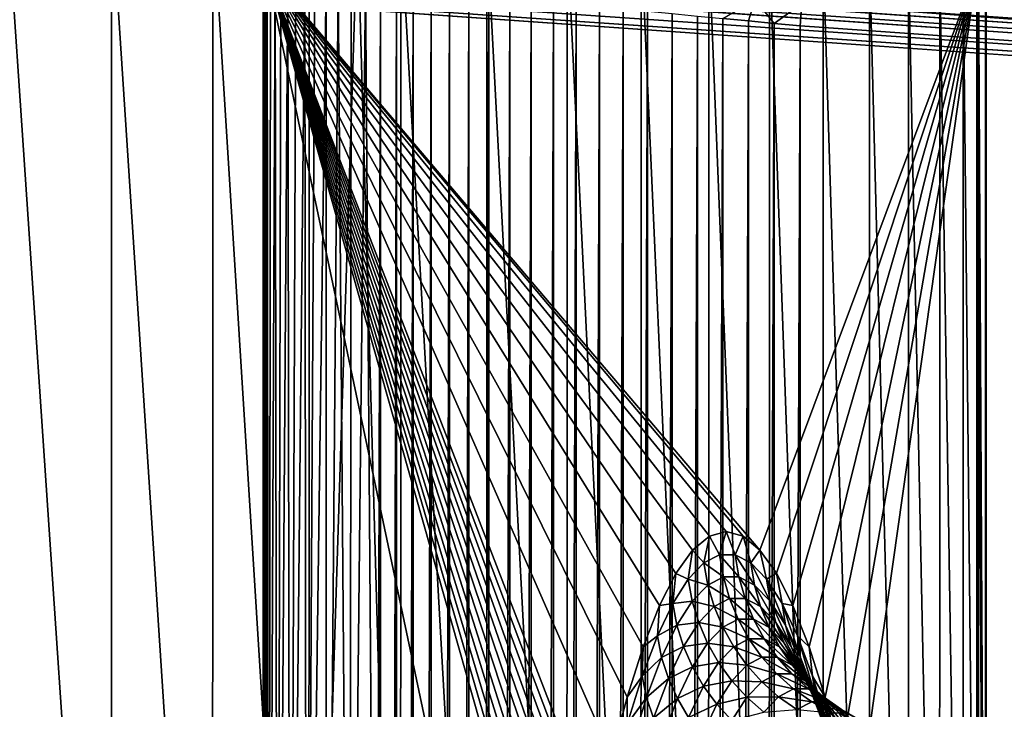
# Model space of a CAD drawing. Header units: metres. Extents: x -46 to 104, y -30 to 30.
# Tile 448 of 656: x 24.58 to 27.04, y 6.56 to 8.28. Entities that reach past the tile are written whole.
import ezdxf

# ---------------------------------------------------------------- set-up
doc = ezdxf.new("R2010")
doc.units = ezdxf.units.M
doc.layers.add('solid_26_000_502_XXX', color=7, linetype='CONTINUOUS')

msp = doc.modelspace()

# ---------------------------------------------------------------- linework, layer by layer
at = {"layer": 'solid_26_000_502_XXX'}
for points in [[(53.966255, 6.800271, 318.490204), (20.621962, 9.145024, 314.983459), (20.615704, 9.136184, 315.037079)], [(20.621962, 9.145024, 314.983459), (53.972324, 6.803407, 318.43457), (20.627794, 9.147927, 314.929901)], [(53.966255, 6.800271, 318.490204), (53.972324, 6.803407, 318.43457), (20.621962, 9.145024, 314.983459)], [(26.209709, 8.785028, 311.470215), (20.627794, 9.147927, 314.929901), (53.972324, 6.803407, 318.43457)], [(53.953117, 6.775416, 318.598602), (20.608585, 9.119937, 315.093933), (20.602451, 9.101183, 315.13974)], [(53.959827, 6.790901, 318.545135), (20.609173, 9.121511, 315.089386), (20.608585, 9.119937, 315.093933)], [(53.953117, 6.775416, 318.598602), (53.959827, 6.790901, 318.545135), (20.608585, 9.119937, 315.093933)], [(53.959827, 6.790901, 318.545135), (20.615704, 9.136184, 315.037079), (20.609173, 9.121511, 315.089386)], [(53.959827, 6.790901, 318.545135), (53.966255, 6.800271, 318.490204), (20.615704, 9.136184, 315.037079)], [(53.946213, 6.754011, 318.649963), (20.601683, 9.098532, 315.145294), (20.595619, 9.075441, 315.187531)], [(53.953117, 6.775416, 318.598602), (20.602451, 9.101183, 315.13974), (20.601683, 9.098532, 315.145294)], [(53.946213, 6.754011, 318.649963), (53.953117, 6.775416, 318.598602), (20.601683, 9.098532, 315.145294)], [(53.939201, 6.726954, 318.698578), (20.594671, 9.071476, 315.193909), (20.588755, 9.044594, 315.232208)], [(53.946213, 6.754011, 318.649963), (20.595619, 9.075441, 315.187531), (20.594671, 9.071476, 315.193909)], [(53.939201, 6.726954, 318.698578), (53.946213, 6.754011, 318.649963), (20.594671, 9.071476, 315.193909)], [(53.932171, 6.694587, 318.743805), (20.587639, 9.039108, 315.239166), (20.581944, 9.009012, 315.273224)], [(53.939201, 6.726954, 318.698578), (20.588755, 9.044594, 315.232208), (20.587639, 9.039108, 315.239166)], [(53.932171, 6.694587, 318.743805), (53.939201, 6.726954, 318.698578), (20.587639, 9.039108, 315.239166)], [(53.925209, 6.657315, 318.785126), (20.580677, 9.001837, 315.280457), (20.575266, 8.96912, 315.310059)], [(53.932171, 6.694587, 318.743805), (20.581944, 9.009012, 315.273224), (20.580677, 9.001837, 315.280457)], [(53.925209, 6.657315, 318.785126), (53.932171, 6.694587, 318.743805), (20.580677, 9.001837, 315.280457)], [(53.925209, 6.657315, 318.785126), (20.575266, 8.96912, 315.310059), (20.573872, 8.960131, 315.317322)], [(53.918404, 6.615608, 318.82196), (20.573872, 8.960131, 315.317322), (20.568802, 8.925397, 315.342316)], [(53.918404, 6.615608, 318.82196), (53.925209, 6.657315, 318.785126), (20.573872, 8.960131, 315.317322)], [(53.918404, 6.615608, 318.82196), (20.568802, 8.925397, 315.342316), (20.567308, 8.914513, 315.349243)], [(53.911839, 6.569991, 318.853912), (20.567308, 8.914513, 315.349243), (20.56263, 8.878366, 315.369598)], [(53.911839, 6.569991, 318.853912), (53.918404, 6.615608, 318.82196), (20.567308, 8.914513, 315.349243)], [(53.911839, 6.569991, 318.853912), (20.56263, 8.878366, 315.369598), (20.561068, 8.865559, 315.375854)], [(53.905602, 6.521037, 318.880524), (20.561068, 8.865559, 315.375854), (20.55682, 8.828589, 315.391541)], [(53.905602, 6.521037, 318.880524), (53.911839, 6.569991, 318.853912), (20.561068, 8.865559, 315.375854)], [(53.905602, 6.521037, 318.880524), (20.55682, 8.828589, 315.391541), (20.555231, 8.813882, 315.39682)], [(53.899765, 6.46936, 318.901489), (20.555231, 8.813882, 315.39682), (20.551447, 8.776664, 315.407928)], [(53.899765, 6.46936, 318.901489), (53.905602, 6.521037, 318.880524), (20.555231, 8.813882, 315.39682)], [(53.899765, 6.46936, 318.901489), (20.551447, 8.776664, 315.407928), (20.549871, 8.760135, 315.411865)], [(26.362223, 8.774171, 311.504517), (26.209709, 8.785028, 311.470215), (53.972324, 6.803407, 318.43457)], [(26.515778, 8.76333, 311.526733), (26.362223, 8.774171, 311.504517), (53.972324, 6.803407, 318.43457)], [(53.894402, 6.415613, 318.916534), (20.549871, 8.760135, 315.411865), (20.546572, 8.723212, 315.418549)], [(53.894402, 6.415613, 318.916534), (53.899765, 6.46936, 318.901489), (20.549871, 8.760135, 315.411865)], [(26.515778, 8.76333, 311.526733), (53.972324, 6.803407, 318.43457), (54.390438, 6.803407, 314.456482)], [(54.396072, 6.800271, 314.400787), (26.515778, 8.76333, 311.526733), (54.390438, 6.803407, 314.456482)], [(26.521347, 8.760268, 311.47171), (26.515778, 8.76333, 311.526733), (54.396072, 6.800271, 314.400787)], [(26.521347, 8.760268, 311.47171), (54.396072, 6.800271, 314.400787), (54.401199, 6.790901, 314.345734)], [(26.526485, 8.750959, 311.416595), (26.521347, 8.760268, 311.47171), (54.401199, 6.790901, 314.345734)], [(26.526485, 8.750959, 311.416595), (54.401199, 6.790901, 314.345734), (54.405754, 6.775417, 314.292053)], [(26.531052, 8.735521, 311.362823), (26.526485, 8.750959, 311.416595), (54.405754, 6.775417, 314.292053)], [(53.894402, 6.415613, 318.916534), (20.546572, 8.723212, 315.418549), (20.545053, 8.704991, 315.420807)], [(26.534986, 8.714149, 311.311066), (26.531052, 8.735521, 311.362823), (54.405754, 6.775417, 314.292053)], [(53.889587, 6.36047, 318.925476), (20.545053, 8.704991, 315.420807), (20.542255, 8.668873, 315.423279)], [(53.889587, 6.36047, 318.925476), (53.894402, 6.415613, 318.916534), (20.545053, 8.704991, 315.420807)], [(26.534986, 8.714149, 311.311066), (54.405754, 6.775417, 314.292053), (54.409679, 6.754012, 314.240356)], [(26.538244, 8.687111, 311.261993), (26.534986, 8.714149, 311.311066), (54.409679, 6.754012, 314.240356)], [(53.889587, 6.36047, 318.925476), (20.542255, 8.668873, 315.423279), (20.541, 8.649134, 315.423553)], [(26.538244, 8.687111, 311.261993), (54.409679, 6.754012, 314.240356), (54.41293, 6.726955, 314.191345)], [(26.540781, 8.654749, 311.216187), (26.538244, 8.687111, 311.261993), (54.41293, 6.726955, 314.191345)], [(37.213074, -7.476887, 317.175842), (20.541, 8.649134, 315.423553), (20.540823, 0, 315.423523)], [(37.213074, -7.476887, 317.175842), (37.213074, 7.476887, 317.175842), (20.541, 8.649134, 315.423553)], [(53.889587, 6.36047, 318.925476), (20.541, 8.649134, 315.423553), (37.213074, 7.476887, 317.175842)], [(26.540781, 8.654749, 311.216187), (54.41293, 6.726955, 314.191345), (54.415459, 6.694588, 314.14563)], [(26.542566, 8.61747, 311.174286), (26.540781, 8.654749, 311.216187), (54.415459, 6.694588, 314.14563)], [(26.542566, 8.61747, 311.174286), (54.415459, 6.694588, 314.14563), (54.417236, 6.657317, 314.10379)], [(26.543577, 8.575744, 311.136749), (26.542566, 8.61747, 311.174286), (54.417236, 6.657317, 314.10379)], [(24.547775, 8.583556, 287.99292), (24.810404, 4.7, 288.138397), (24.54747, 4.7, 287.992767)], [(24.810976, 8.566339, 288.138733), (24.810404, 4.7, 288.138397), (24.547775, 8.583556, 287.99292)], [(26.543577, 8.575744, 311.136749), (54.417236, 6.657317, 314.10379), (54.41824, 6.61561, 314.066345)], [(26.543798, 8.530097, 311.104095), (26.543577, 8.575744, 311.136749), (54.41824, 6.61561, 314.066345)], [(24.810976, 8.566339, 288.138733), (25.063271, 4.7, 288.301392), (24.810404, 4.7, 288.138397)], [(25.063833, 8.549649, 288.301788), (25.063271, 4.7, 288.301392), (24.810976, 8.566339, 288.138733)], [(25.063833, 8.549649, 288.301788), (25.30463, 4.7, 288.480896), (25.063271, 4.7, 288.301392)], [(25.305218, 8.533561, 288.481384), (25.30463, 4.7, 288.480896), (25.063833, 8.549649, 288.301788)], [(25.426294, 8.525426, 288.58139), (25.30463, 4.7, 288.480896), (25.305218, 8.533561, 288.481384)], [(25.426294, 8.525426, 288.58139), (25.53327, 4.7, 288.675964), (25.30463, 4.7, 288.480896)], [(25.534052, 8.518147, 288.676666), (25.53327, 4.7, 288.675964), (25.426294, 8.525426, 288.58139)], [(26.543232, 8.481105, 311.076721), (26.543798, 8.530097, 311.104095), (54.418461, 6.569993, 314.033722)], [(26.543798, 8.530097, 311.104095), (54.41824, 6.61561, 314.066345), (54.418461, 6.569993, 314.033722)], [(25.534052, 8.518147, 288.676666), (25.748621, 4.7, 288.886078), (25.53327, 4.7, 288.675964)], [(25.749313, 8.503475, 288.88681), (25.748621, 4.7, 288.886078), (25.534052, 8.518147, 288.676666)], [(25.749313, 8.503475, 288.88681), (25.949389, 4.7, 289.110077), (25.748621, 4.7, 288.886078)], [(25.950029, 8.489611, 289.11084), (25.949389, 4.7, 289.110077), (25.749313, 8.503475, 288.88681)], [(25.950029, 8.489611, 289.11084), (26.134583, 4.7, 289.346741), (25.949389, 4.7, 289.110077)], [(26.135305, 8.476619, 289.347717), (26.134583, 4.7, 289.346741), (25.950029, 8.489611, 289.11084)], [(26.135305, 8.476619, 289.347717), (26.30378, 4.7, 289.595581), (26.134583, 4.7, 289.346741)], [(26.304327, 8.464555, 289.596436), (26.30378, 4.7, 289.595581), (26.135305, 8.476619, 289.347717)], [(26.541882, 8.429384, 311.054962), (26.543232, 8.481105, 311.076721), (54.417892, 6.521038, 314.006409)], [(26.543232, 8.481105, 311.076721), (54.418461, 6.569993, 314.033722), (54.417892, 6.521038, 314.006409)], [(26.304327, 8.464555, 289.596436), (26.455904, 4.7, 289.855042), (26.30378, 4.7, 289.595581)], [(26.456358, 8.45347, 289.855896), (26.455904, 4.7, 289.855042), (26.304327, 8.464555, 289.596436)], [(26.456358, 8.45347, 289.855896), (26.590242, 4.7, 290.123871), (26.455904, 4.7, 289.855042)], [(26.590727, 8.443417, 290.124908), (26.590242, 4.7, 290.123871), (26.456358, 8.45347, 289.855896)], [(26.539764, 8.375587, 311.039124), (26.541882, 8.429384, 311.054962), (54.416542, 6.469362, 313.98468)], [(26.541882, 8.429384, 311.054962), (54.417892, 6.521038, 314.006409), (54.416542, 6.469362, 313.98468)], [(26.590727, 8.443417, 290.124908), (26.706493, 4.7, 290.401428), (26.590242, 4.7, 290.123871)], [(26.706827, 8.434439, 290.402313), (26.706493, 4.7, 290.401428), (26.590727, 8.443417, 290.124908)], [(26.706827, 8.434439, 290.402313), (26.803877, 4.7, 290.685974), (26.706493, 4.7, 290.401428)], [(26.804129, 8.426574, 290.686798), (26.803877, 4.7, 290.685974), (26.706827, 8.434439, 290.402313)], [(26.804129, 8.426574, 290.686798), (26.881985, 4.7, 290.976196), (26.803877, 4.7, 290.685974)], [(26.882198, 8.419862, 290.977081), (26.881985, 4.7, 290.976196), (26.804129, 8.426574, 290.686798)], [(25.190569, 4.7, 309.498535), (25.192955, 8.404266, 309.442322), (25.19038, 8.403869, 309.507599)], [(25.190569, 4.7, 309.498535), (25.19038, 8.403869, 309.507599), (25.190651, 8.403208, 309.572937)], [(25.190569, 4.7, 309.498535), (25.198364, 4.7, 309.377258), (25.192955, 8.404266, 309.442322)], [(25.192625, 4.7, 309.620239), (25.190569, 4.7, 309.498535), (25.190651, 8.403208, 309.572937)], [(25.192625, 4.7, 309.620239), (25.190651, 8.403208, 309.572937), (25.193769, 8.402284, 309.638214)], [(25.192625, 4.7, 309.620239), (25.193769, 8.402284, 309.638214), (25.199728, 8.401097, 309.703308)], [(25.204515, 4.7, 309.74115), (25.192625, 4.7, 309.620239), (25.199728, 8.401097, 309.703308)], [(25.198364, 4.7, 309.377258), (25.198364, 8.404401, 309.377258), (25.192955, 8.404266, 309.442322)], [(25.982328, 4.7, 301.918335), (25.198364, 8.404401, 309.377258), (25.198364, 4.7, 309.377258)], [(25.982328, 5.64358, 301.918335), (25.198364, 8.404401, 309.377258), (25.982328, 4.7, 301.918335)], [(26.432178, 6.953718, 297.638275), (26.975349, 8.404401, 292.470367), (25.198364, 8.404401, 309.377258)], [(26.061144, 6.438909, 301.168457), (25.198364, 8.404401, 309.377258), (26.022978, 6.270645, 301.531586)], [(26.016541, 6.236109, 301.592834), (26.022978, 6.270645, 301.531586), (25.198364, 8.404401, 309.377258)], [(26.100328, 6.586184, 300.795624), (25.198364, 8.404401, 309.377258), (26.061144, 6.438909, 301.168457)], [(26.140366, 6.711742, 300.414703), (25.198364, 8.404401, 309.377258), (26.100328, 6.586184, 300.795624)], [(26.181084, 6.815028, 300.027313), (25.198364, 8.404401, 309.377258), (26.140366, 6.711742, 300.414703)], [(26.222347, 6.895713, 299.634705), (25.198364, 8.404401, 309.377258), (26.181084, 6.815028, 300.027313)], [(26.264034, 6.95356, 299.238098), (25.198364, 8.404401, 309.377258), (26.222347, 6.895713, 299.634705)], [(26.306002, 6.988361, 298.838776), (25.198364, 8.404401, 309.377258), (26.264034, 6.95356, 299.238098)], [(26.348106, 7, 298.438202), (25.198364, 8.404401, 309.377258), (26.306002, 6.988361, 298.838776)], [(26.390211, 6.988441, 298.037598), (25.198364, 8.404401, 309.377258), (26.348106, 7, 298.438202)], [(26.432178, 6.953718, 297.638275), (25.198364, 8.404401, 309.377258), (26.390211, 6.988441, 298.037598)], [(26.010492, 6.195497, 301.650391), (26.016541, 6.236109, 301.592834), (25.198364, 8.404401, 309.377258)], [(26.004902, 6.149254, 301.703552), (26.010492, 6.195497, 301.650391), (25.198364, 8.404401, 309.377258)], [(25.999828, 6.097854, 301.751831), (26.004902, 6.149254, 301.703552), (25.198364, 8.404401, 309.377258)], [(25.995323, 6.04182, 301.794708), (25.999828, 6.097854, 301.751831), (25.198364, 8.404401, 309.377258)], [(25.991432, 5.981725, 301.831726), (25.995323, 6.04182, 301.794708), (25.198364, 8.404401, 309.377258)], [(25.988194, 5.918181, 301.862518), (25.991432, 5.981725, 301.831726), (25.198364, 8.404401, 309.377258)], [(25.985617, 5.851083, 301.887054), (25.988194, 5.918181, 301.862518), (25.198364, 8.404401, 309.377258)], [(25.983786, 5.782603, 301.90448), (25.985617, 5.851083, 301.887054), (25.198364, 8.404401, 309.377258)], [(25.982695, 5.713478, 301.914856), (25.983786, 5.782603, 301.90448), (25.198364, 8.404401, 309.377258)], [(25.982328, 5.64358, 301.918335), (25.982695, 5.713478, 301.914856), (25.198364, 8.404401, 309.377258)], [(25.204515, 4.7, 309.74115), (25.199728, 8.401097, 309.703308), (25.208517, 8.399651, 309.768066)], [(25.204515, 4.7, 309.74115), (25.208517, 8.399651, 309.768066), (25.220119, 8.397947, 309.832397)], [(25.226158, 4.7, 309.860748), (25.204515, 4.7, 309.74115), (25.220119, 8.397947, 309.832397)], [(25.226158, 4.7, 309.860748), (25.220119, 8.397947, 309.832397), (25.234512, 8.395991, 309.896149)], [(26.473871, 6.895944, 297.241608), (26.975349, 8.404401, 292.470367), (26.432178, 6.953718, 297.638275)], [(26.51515, 6.815301, 296.848877), (26.975349, 8.404401, 292.470367), (26.473871, 6.895944, 297.241608)], [(26.555876, 6.712063, 296.461395), (26.975349, 8.404401, 292.470367), (26.51515, 6.815301, 296.848877)], [(26.595917, 6.586562, 296.080444), (26.975349, 8.404401, 292.470367), (26.555876, 6.712063, 296.461395)], [(26.635139, 6.439206, 295.707245), (26.975349, 8.404401, 292.470367), (26.595917, 6.586562, 296.080444)], [(26.635139, 6.439206, 295.707245), (26.673378, 6.270645, 295.343445), (26.975349, 8.404401, 292.470367)], [(26.673378, 6.270645, 295.343445), (26.975349, 4.7, 292.470367), (26.975349, 8.404401, 292.470367)], [(26.882198, 8.419862, 290.977081), (26.940619, 4.7, 291.271362), (26.881985, 4.7, 290.976196)], [(26.940704, 8.41433, 291.271881), (26.940619, 4.7, 291.271362), (26.882198, 8.419862, 290.977081)], [(26.940704, 8.41433, 291.271881), (26.979366, 4.7, 291.56955), (26.940619, 4.7, 291.271362)], [(26.979403, 8.410001, 291.569946), (26.979366, 4.7, 291.56955), (26.940704, 8.41433, 291.271881)], [(26.996767, 8.405028, 292.170563), (26.975349, 8.404401, 292.470367), (26.996769, 4.7, 292.170502)], [(26.975349, 8.404401, 292.470367), (26.975349, 4.7, 292.470367), (26.996769, 4.7, 292.170502)], [(26.979403, 8.410001, 291.569946), (26.998108, 4.7, 291.869537), (26.979366, 4.7, 291.56955)], [(26.998119, 8.406897, 291.869934), (26.998108, 4.7, 291.869537), (26.979403, 8.410001, 291.569946)], [(26.996767, 8.405028, 292.170563), (26.996769, 4.7, 292.170502), (26.998119, 8.406897, 291.869934)], [(26.998119, 8.406897, 291.869934), (26.996769, 4.7, 292.170502), (26.998108, 4.7, 291.869537)], [(25.226158, 4.7, 309.860748), (25.234512, 8.395991, 309.896149), (25.251673, 8.393786, 309.959229)], [(25.257467, 4.7, 309.978363), (25.226158, 4.7, 309.860748), (25.251673, 8.393786, 309.959229)], [(25.257467, 4.7, 309.978363), (25.251673, 8.393786, 309.959229), (25.271564, 8.391335, 310.021515)], [(25.257467, 4.7, 309.978363), (25.271564, 8.391335, 310.021515), (25.294149, 8.388642, 310.082855)], [(25.298136, 4.7, 310.092896), (25.257467, 4.7, 309.978363), (25.294149, 8.388642, 310.082855)], [(25.298136, 4.7, 310.092896), (25.294149, 8.388642, 310.082855), (25.319386, 8.385714, 310.143158)], [(25.298136, 4.7, 310.092896), (25.319386, 8.385714, 310.143158), (25.347223, 8.382556, 310.202301)], [(25.34794, 4.7, 310.203735), (25.298136, 4.7, 310.092896), (25.347223, 8.382556, 310.202301)], [(25.34794, 4.7, 310.203735), (25.347223, 8.382556, 310.202301), (25.377605, 8.379175, 310.260162)], [(25.406658, 4.7, 310.310364), (25.34794, 4.7, 310.203735), (25.377605, 8.379175, 310.260162)], [(25.406658, 4.7, 310.310364), (25.377605, 8.379175, 310.260162), (25.410473, 8.375578, 310.31662)], [(25.406658, 4.7, 310.310364), (25.410473, 8.375578, 310.31662), (25.445765, 8.371771, 310.371613)], [(26.536909, 8.32039, 311.029358), (26.539764, 8.375587, 311.039124), (54.411572, 6.36047, 313.959106)], [(26.539764, 8.375587, 311.039124), (54.414425, 6.415614, 313.968842), (54.411572, 6.36047, 313.959106)], [(26.539764, 8.375587, 311.039124), (54.416542, 6.469362, 313.98468), (54.414425, 6.415614, 313.968842)], [(25.473709, 4.7, 310.411713), (25.406658, 4.7, 310.310364), (25.445765, 8.371771, 310.371613)], [(25.473709, 4.7, 310.411713), (25.445765, 8.371771, 310.371613), (25.483408, 8.36776, 310.424988)], [(25.473709, -4.7, 310.411713), (25.473709, 4.7, 310.411713), (25.483408, 8.36776, 310.424988)], [(25.483408, -8.36776, 310.424988), (25.473709, -4.7, 310.411713), (25.483408, 8.36776, 310.424988)], [(25.483408, -8.36776, 310.424988), (25.483408, 8.36776, 310.424988), (25.523342, 8.363552, 310.476685)], [(25.523342, -8.363552, 310.476685), (25.483408, -8.36776, 310.424988), (25.523342, 8.363552, 310.476685)], [(25.523342, -8.363552, 310.476685), (25.523342, 8.363552, 310.476685), (25.565496, 8.359157, 310.526581)], [(25.565496, -8.359157, 310.526581), (25.523342, -8.363552, 310.476685), (25.565496, 8.359157, 310.526581)], [(25.565496, -8.359157, 310.526581), (25.565496, 8.359157, 310.526581), (25.609797, 8.354581, 310.574646)], [(25.609797, -8.354581, 310.574646), (25.565496, -8.359157, 310.526581), (25.609797, 8.354581, 310.574646)], [(25.609797, -8.354581, 310.574646), (25.609797, 8.354581, 310.574646), (25.65617, 8.349833, 310.620728)], [(25.65617, -8.349833, 310.620728), (25.609797, -8.354581, 310.574646), (25.65617, 8.349833, 310.620728)], [(25.65617, -8.349833, 310.620728), (25.65617, 8.349833, 310.620728), (25.704533, 8.34492, 310.664764)], [(25.704533, -8.34492, 310.664764), (25.65617, -8.349833, 310.620728), (25.704533, 8.34492, 310.664764)], [(25.704533, -8.34492, 310.664764), (25.704533, 8.34492, 310.664764), (25.754797, 8.339849, 310.706696)], [(25.754797, -8.339849, 310.706696), (25.704533, -8.34492, 310.664764), (25.754797, 8.339849, 310.706696)], [(25.754797, -8.339849, 310.706696), (25.754797, 8.339849, 310.706696), (25.806868, 8.334633, 310.746399)], [(25.806868, -8.334633, 310.746399), (25.754797, -8.339849, 310.706696), (25.806868, 8.334633, 310.746399)], [(25.806868, -8.334633, 310.746399), (25.806868, 8.334633, 310.746399), (25.860649, 8.329281, 310.783813)], [(25.860649, -8.329281, 310.783813), (25.806868, -8.334633, 310.746399), (25.860649, 8.329281, 310.783813)], [(25.860649, -8.329281, 310.783813), (25.860649, 8.329281, 310.783813), (25.916039, 8.323804, 310.818848)], [(26.420204, 8.331352, 311.012726), (26.403629, 8.276768, 311.006439), (26.339458, 8.282853, 310.992462)], [(26.420204, 8.331352, 311.012726), (26.468351, 8.270662, 311.017548), (26.403629, 8.276768, 311.006439)], [(26.420204, 8.331352, 311.012726), (26.536909, 8.32039, 311.029358), (26.468351, 8.270662, 311.017548)], [(25.916039, -8.323804, 310.818848), (25.860649, -8.329281, 310.783813), (25.916039, 8.323804, 310.818848)], [(25.916039, -8.323804, 310.818848), (25.916039, 8.323804, 310.818848), (25.972929, 8.318212, 310.851471)], [(25.972931, -8.318212, 310.851471), (25.916039, -8.323804, 310.818848), (25.972929, 8.318212, 310.851471)], [(25.972931, -8.318212, 310.851471), (25.972929, 8.318212, 310.851471), (26.031214, 8.312515, 310.881561)], [(26.031214, -8.312515, 310.881561), (25.972931, -8.318212, 310.851471), (26.031214, 8.312515, 310.881561)], [(26.031214, -8.312515, 310.881561), (26.031214, 8.312515, 310.881561), (26.090775, 8.306724, 310.909088)], [(26.090775, -8.306724, 310.909088), (26.031214, -8.312515, 310.881561), (26.090775, 8.306724, 310.909088)], [(26.090775, -8.306724, 310.909088), (26.090775, 8.306724, 310.909088), (26.151501, 8.300849, 310.93399)], [(26.151501, -8.300849, 310.93399), (26.090775, -8.306724, 310.909088), (26.151501, 8.300849, 310.93399)], [(26.151501, -8.300849, 310.93399), (26.151501, 8.300849, 310.93399), (26.213272, 8.294906, 310.956207)], [(26.536909, 8.32039, 311.029358), (26.533504, 8.264537, 311.025848), (26.468351, 8.270662, 311.017548)], [(26.536909, 8.32039, 311.029358), (40.470669, 7.284587, 312.490692), (26.533504, 8.264537, 311.025848)], [(26.536909, 8.32039, 311.029358), (54.407833, 6.304637, 313.955566), (40.470669, 7.284587, 312.490692)], [(26.536909, 8.32039, 311.029358), (54.411572, 6.36047, 313.959106), (54.407833, 6.304637, 313.955566)], [(26.213272, -8.294906, 310.956207), (26.151501, -8.300849, 310.93399), (26.213272, 8.294906, 310.956207)], [(26.213272, -8.294906, 310.956207), (26.213272, 8.294906, 310.956207), (26.275965, 8.288903, 310.975739)], [(26.275965, -8.288903, 310.975739), (26.213272, -8.294906, 310.956207), (26.275965, 8.288903, 310.975739)], [(26.275965, -8.288903, 310.975739), (26.275965, 8.288903, 310.975739), (26.339458, 8.282853, 310.992462)], [(26.339458, -8.282853, 310.992462), (26.275965, -8.288903, 310.975739), (26.339458, 8.282853, 310.992462)], [(26.339458, -8.282853, 310.992462), (26.339458, 8.282853, 310.992462), (26.403629, 8.276768, 311.006439)], [(26.403629, -8.276768, 311.006439), (26.339458, -8.282853, 310.992462), (26.403629, 8.276768, 311.006439)], [(26.403629, -8.276768, 311.006439), (26.403629, 8.276768, 311.006439), (26.468351, 8.270662, 311.017548)], [(26.468351, -8.270662, 311.017548), (26.403629, -8.276768, 311.006439), (26.468351, 8.270662, 311.017548)], [(26.468351, -8.270662, 311.017548), (26.468351, 8.270662, 311.017548), (26.533504, 8.264537, 311.025848)], [(26.468351, -8.270662, 311.017548), (26.533504, 8.264537, 311.025848), (26.533337, 0, 311.025818)], [(26.533337, 0, 311.025818), (26.533504, 8.264537, 311.025848), (40.470669, 7.284587, 312.490692)], [(40.470669, 7.284587, 312.490692), (26.533504, -8.264537, 311.025848), (26.533337, 0, 311.025818)], [(40.470669, -7.284587, 312.490692), (26.533504, -8.264537, 311.025848), (40.470669, 7.284587, 312.490692)], [(26.348106, 7, 298.438202), (26.306002, 6.988361, 298.838776), (26.331566, 6.942138, 298.624908)], [(26.348106, 7, 298.438202), (26.331566, 6.942138, 298.624908), (26.370893, 6.942138, 298.250732)], [(26.390211, 6.988441, 298.037598), (26.348106, 7, 298.438202), (26.370893, 6.942138, 298.250732)], [(26.306002, 6.988361, 298.838776), (26.264034, 6.95356, 299.238098), (26.292297, 6.921763, 298.998535)], [(26.306002, 6.988361, 298.838776), (26.292297, 6.921763, 298.998535), (26.331566, 6.942138, 298.624908)], [(26.390211, 6.988441, 298.037598), (26.370893, 6.942138, 298.250732), (26.410164, 6.921763, 297.877106)], [(26.432178, 6.953718, 297.638275), (26.390211, 6.988441, 298.037598), (26.410164, 6.921763, 297.877106)], [(26.264034, 6.95356, 299.238098), (26.222347, 6.895713, 299.634705), (26.253201, 6.881072, 299.370514)], [(26.264034, 6.95356, 299.238098), (26.253201, 6.881072, 299.370514), (26.292297, 6.921763, 298.998535)], [(26.432178, 6.953718, 297.638275), (26.410164, 6.921763, 297.877106), (26.449261, 6.881072, 297.505127)], [(26.473871, 6.895944, 297.241608), (26.432178, 6.953718, 297.638275), (26.449261, 6.881072, 297.505127)], [(26.302046, 6.8666, 298.995056), (26.292297, 6.921763, 298.998535), (26.253201, 6.881072, 299.370514)], [(26.341002, 6.886813, 298.62439), (26.331566, 6.942138, 298.624908), (26.292297, 6.921763, 298.998535)], [(26.302046, 6.8666, 298.995056), (26.341002, 6.886813, 298.62439), (26.292297, 6.921763, 298.998535)], [(26.380016, 6.886813, 298.253204), (26.370893, 6.942138, 298.250732), (26.331566, 6.942138, 298.624908)], [(26.341002, 6.886813, 298.62439), (26.380016, 6.886813, 298.253204), (26.331566, 6.942138, 298.624908)], [(26.418972, 6.8666, 297.882568), (26.410164, 6.921763, 297.877106), (26.370893, 6.942138, 298.250732)], [(26.380016, 6.886813, 298.253204), (26.418972, 6.8666, 297.882568), (26.370893, 6.942138, 298.250732)], [(26.457758, 6.826233, 297.51355), (26.449261, 6.881072, 297.505127), (26.410164, 6.921763, 297.877106)], [(26.418972, 6.8666, 297.882568), (26.457758, 6.826233, 297.51355), (26.410164, 6.921763, 297.877106)], [(26.222347, 6.895713, 299.634705), (26.181084, 6.815028, 300.027313), (26.21439, 6.820184, 299.739777)], [(26.222347, 6.895713, 299.634705), (26.21439, 6.820184, 299.739777), (26.253201, 6.881072, 299.370514)], [(26.473871, 6.895944, 297.241608), (26.449261, 6.881072, 297.505127), (26.48807, 6.820184, 297.135895)], [(26.51515, 6.815301, 296.848877), (26.473871, 6.895944, 297.241608), (26.48807, 6.820184, 297.135895)], [(26.26326, 6.826233, 299.364075), (26.253201, 6.881072, 299.370514), (26.21439, 6.820184, 299.739777)], [(26.26326, 6.826233, 299.364075), (26.302046, 6.8666, 298.995056), (26.253201, 6.881072, 299.370514)], [(26.356544, 6.832882, 298.624573), (26.341002, 6.886813, 298.62439), (26.302046, 6.8666, 298.995056)], [(26.395252, 6.832882, 298.256287), (26.380016, 6.886813, 298.253204), (26.341002, 6.886813, 298.62439)], [(26.356544, 6.832882, 298.624573), (26.395252, 6.832882, 298.256287), (26.341002, 6.886813, 298.62439)], [(26.433905, 6.812827, 297.888519), (26.418972, 6.8666, 297.882568), (26.380016, 6.886813, 298.253204)], [(26.395252, 6.832882, 298.256287), (26.433905, 6.812827, 297.888519), (26.380016, 6.886813, 298.253204)], [(26.496258, 6.765831, 297.147247), (26.48807, 6.820184, 297.135895), (26.449261, 6.881072, 297.505127)], [(26.457758, 6.826233, 297.51355), (26.496258, 6.765831, 297.147247), (26.449261, 6.881072, 297.505127)], [(26.317892, 6.812827, 298.99231), (26.302046, 6.8666, 298.995056), (26.26326, 6.826233, 299.364075)], [(26.317892, 6.812827, 298.99231), (26.356544, 6.832882, 298.624573), (26.302046, 6.8666, 298.995056)], [(26.472385, 6.772776, 297.5224), (26.457758, 6.826233, 297.51355), (26.418972, 6.8666, 297.882568)], [(26.433905, 6.812827, 297.888519), (26.472385, 6.772776, 297.5224), (26.418972, 6.8666, 297.882568)], [(26.22476, 6.765831, 299.730377), (26.26326, 6.826233, 299.364075), (26.21439, 6.820184, 299.739777)], [(26.279411, 6.772776, 299.358429), (26.26326, 6.826233, 299.364075), (26.22476, 6.765831, 299.730377)], [(26.279411, 6.772776, 299.358429), (26.317892, 6.812827, 298.99231), (26.26326, 6.826233, 299.364075)], [(26.377996, 6.781024, 298.625397), (26.356544, 6.832882, 298.624573), (26.317892, 6.812827, 298.99231)], [(26.416412, 6.781024, 298.259918), (26.395252, 6.832882, 298.256287), (26.356544, 6.832882, 298.624573)], [(26.377996, 6.781024, 298.625397), (26.416412, 6.781024, 298.259918), (26.356544, 6.832882, 298.624573)], [(26.454771, 6.761121, 297.894958), (26.433905, 6.812827, 297.888519), (26.395252, 6.832882, 298.256287)], [(26.416412, 6.781024, 298.259918), (26.454771, 6.761121, 297.894958), (26.395252, 6.832882, 298.256287)], [(26.510584, 6.712846, 297.158966), (26.496258, 6.765831, 297.147247), (26.457758, 6.826233, 297.51355)], [(26.472385, 6.772776, 297.5224), (26.510584, 6.712846, 297.158966), (26.457758, 6.826233, 297.51355)], [(26.181084, 6.815028, 300.027313), (26.140366, 6.711742, 300.414703), (26.175983, 6.739278, 300.105194)], [(26.181084, 6.815028, 300.027313), (26.175983, 6.739278, 300.105194), (26.21439, 6.820184, 299.739777)], [(26.22476, 6.765831, 299.730377), (26.21439, 6.820184, 299.739777), (26.175983, 6.739278, 300.105194)], [(26.33964, 6.761121, 298.990356), (26.317892, 6.812827, 298.99231), (26.279411, 6.772776, 299.358429)], [(26.33964, 6.761121, 298.990356), (26.377996, 6.781024, 298.625397), (26.317892, 6.812827, 298.99231)], [(26.49296, 6.721374, 297.531616), (26.472385, 6.772776, 297.5224), (26.433905, 6.812827, 297.888519)], [(26.454771, 6.761121, 297.894958), (26.49296, 6.721374, 297.531616), (26.433905, 6.812827, 297.888519)], [(26.51515, 6.815301, 296.848877), (26.48807, 6.820184, 297.135895), (26.526476, 6.739278, 296.770477)], [(26.534359, 6.68557, 296.784729), (26.526476, 6.739278, 296.770477), (26.48807, 6.820184, 297.135895)], [(26.496258, 6.765831, 297.147247), (26.534359, 6.68557, 296.784729), (26.48807, 6.820184, 297.135895)], [(26.555876, 6.712063, 296.461395), (26.51515, 6.815301, 296.848877), (26.526476, 6.739278, 296.770477)], [(26.241213, 6.712846, 299.721863), (26.279411, 6.772776, 299.358429), (26.22476, 6.765831, 299.730377)], [(26.301449, 6.721374, 299.353699), (26.279411, 6.772776, 299.358429), (26.241213, 6.712846, 299.721863)], [(26.301449, 6.721374, 299.353699), (26.33964, 6.761121, 298.990356), (26.279411, 6.772776, 299.358429)], [(26.40509, 6.731893, 298.626923), (26.377996, 6.781024, 298.625397), (26.33964, 6.761121, 298.990356)], [(26.443226, 6.731893, 298.264069), (26.416412, 6.781024, 298.259918), (26.377996, 6.781024, 298.625397)], [(26.40509, 6.731893, 298.626923), (26.443226, 6.731893, 298.264069), (26.377996, 6.781024, 298.625397)], [(26.481308, 6.712134, 297.901764), (26.454771, 6.761121, 297.894958), (26.416412, 6.781024, 298.259918)], [(26.443226, 6.731893, 298.264069), (26.481308, 6.712134, 297.901764), (26.416412, 6.781024, 298.259918)], [(26.530869, 6.6619, 297.170929), (26.510584, 6.712846, 297.158966), (26.472385, 6.772776, 297.5224)], [(26.49296, 6.721374, 297.531616), (26.530869, 6.6619, 297.170929), (26.472385, 6.772776, 297.5224)], [(26.186659, 6.68557, 300.092865), (26.22476, 6.765831, 299.730377), (26.175983, 6.739278, 300.105194)], [(26.241213, 6.712846, 299.721863), (26.22476, 6.765831, 299.730377), (26.186659, 6.68557, 300.092865)], [(26.36701, 6.712134, 298.989227), (26.33964, 6.761121, 298.990356), (26.301449, 6.721374, 299.353699)], [(26.36701, 6.712134, 298.989227), (26.40509, 6.731893, 298.626923), (26.33964, 6.761121, 298.990356)], [(26.51922, 6.672675, 297.541046), (26.49296, 6.721374, 297.531616), (26.454771, 6.761121, 297.894958)], [(26.481308, 6.712134, 297.901764), (26.51922, 6.672675, 297.541046), (26.454771, 6.761121, 297.894958)], [(26.548388, 6.633214, 296.799316), (26.534359, 6.68557, 296.784729), (26.496258, 6.765831, 297.147247)], [(26.510584, 6.712846, 297.158966), (26.548388, 6.633214, 296.799316), (26.496258, 6.765831, 297.147247)], [(26.140366, 6.711742, 300.414703), (26.13809, 6.638593, 300.465729), (26.175983, 6.739278, 300.105194)], [(26.186659, 6.68557, 300.092865), (26.175983, 6.739278, 300.105194), (26.13809, 6.638593, 300.465729)], [(26.437483, 6.686108, 298.629089), (26.40509, 6.731893, 298.626923), (26.36701, 6.712134, 298.989227)], [(26.475359, 6.686108, 298.268707), (26.443226, 6.731893, 298.264069), (26.40509, 6.731893, 298.626923)], [(26.437483, 6.686108, 298.629089), (26.475359, 6.686108, 298.268707), (26.40509, 6.731893, 298.626923)], [(26.513182, 6.666484, 297.908844), (26.481308, 6.712134, 297.901764), (26.443226, 6.731893, 298.264069)], [(26.475359, 6.686108, 298.268707), (26.513182, 6.666484, 297.908844), (26.443226, 6.731893, 298.264069)], [(26.555876, 6.712063, 296.461395), (26.526476, 6.739278, 296.770477), (26.564369, 6.638593, 296.409943)], [(26.571951, 6.585687, 296.427063), (26.564369, 6.638593, 296.409943), (26.526476, 6.739278, 296.770477)], [(26.534359, 6.68557, 296.784729), (26.571951, 6.585687, 296.427063), (26.526476, 6.739278, 296.770477)], [(26.140366, 6.711742, 300.414703), (26.100328, 6.586184, 300.795624), (26.13809, 6.638593, 300.465729)], [(26.203409, 6.633214, 300.081543), (26.241213, 6.712846, 299.721863), (26.186659, 6.68557, 300.092865)], [(26.26354, 6.6619, 299.714386), (26.241213, 6.712846, 299.721863), (26.203409, 6.633214, 300.081543)], [(26.26354, 6.6619, 299.714386), (26.301449, 6.721374, 299.353699), (26.241213, 6.712846, 299.721863)], [(26.329098, 6.672675, 299.349945), (26.301449, 6.721374, 299.353699), (26.26354, 6.6619, 299.714386)], [(26.329098, 6.672675, 299.349945), (26.36701, 6.712134, 298.989227), (26.301449, 6.721374, 299.353699)], [(26.399662, 6.666484, 298.988922), (26.36701, 6.712134, 298.989227), (26.329098, 6.672675, 299.349945)], [(26.399662, 6.666484, 298.988922), (26.437483, 6.686108, 298.629089), (26.36701, 6.712134, 298.989227)], [(26.550837, 6.627293, 297.550598), (26.51922, 6.672675, 297.541046), (26.481308, 6.712134, 297.901764)], [(26.513182, 6.666484, 297.908844), (26.550837, 6.627293, 297.550598), (26.481308, 6.712134, 297.901764)], [(26.556854, 6.613632, 297.182983), (26.530869, 6.6619, 297.170929), (26.49296, 6.721374, 297.531616)], [(26.51922, 6.672675, 297.541046), (26.556854, 6.613632, 297.182983), (26.49296, 6.721374, 297.531616)], [(26.568384, 6.582872, 296.813995), (26.548388, 6.633214, 296.799316), (26.510584, 6.712846, 297.158966)], [(26.530869, 6.6619, 297.170929), (26.568384, 6.582872, 296.813995), (26.510584, 6.712846, 297.158966)], [(26.595917, 6.586562, 296.080444), (26.555876, 6.712063, 296.461395), (26.564369, 6.638593, 296.409943)], [(26.149067, 6.585687, 300.450531), (26.186659, 6.68557, 300.092865), (26.13809, 6.638593, 300.465729)], [(26.203409, 6.633214, 300.081543), (26.186659, 6.68557, 300.092865), (26.149067, 6.585687, 300.450531)], [(26.474766, 6.644246, 298.631866), (26.437483, 6.686108, 298.629089), (26.399662, 6.666484, 298.988922)], [(26.512405, 6.644246, 298.273743), (26.475359, 6.686108, 298.268707), (26.437483, 6.686108, 298.629089)], [(26.474766, 6.644246, 298.631866), (26.512405, 6.644246, 298.273743), (26.437483, 6.686108, 298.629089)], [(26.54999, 6.624744, 297.916138), (26.513182, 6.666484, 297.908844), (26.475359, 6.686108, 298.268707)], [(26.512405, 6.644246, 298.273743), (26.54999, 6.624744, 297.916138), (26.475359, 6.686108, 298.268707)], [(26.585684, 6.534113, 296.444458), (26.571951, 6.585687, 296.427063), (26.534359, 6.68557, 296.784729)], [(26.548388, 6.633214, 296.799316), (26.585684, 6.534113, 296.444458), (26.534359, 6.68557, 296.784729)], [(26.226025, 6.582872, 300.07132), (26.26354, 6.6619, 299.714386), (26.203409, 6.633214, 300.081543)], [(26.291464, 6.613632, 299.708008), (26.26354, 6.6619, 299.714386), (26.226025, 6.582872, 300.07132)], [(26.291464, 6.613632, 299.708008), (26.329098, 6.672675, 299.349945), (26.26354, 6.6619, 299.714386)], [(26.362007, 6.627293, 299.347168), (26.329098, 6.672675, 299.349945), (26.291464, 6.613632, 299.708008)], [(26.362007, 6.627293, 299.347168), (26.399662, 6.666484, 298.988922), (26.329098, 6.672675, 299.349945)], [(26.437181, 6.624744, 298.989441), (26.399662, 6.666484, 298.988922), (26.362007, 6.627293, 299.347168)], [(26.437181, 6.624744, 298.989441), (26.474766, 6.644246, 298.631866), (26.399662, 6.666484, 298.988922)], [(26.58741, 6.585799, 297.56012), (26.550837, 6.627293, 297.550598), (26.513182, 6.666484, 297.908844)], [(26.54999, 6.624744, 297.916138), (26.58741, 6.585799, 297.56012), (26.513182, 6.666484, 297.908844)], [(26.588213, 6.568651, 297.194977), (26.556854, 6.613632, 297.182983), (26.51922, 6.672675, 297.541046)], [(26.550837, 6.627293, 297.550598), (26.588213, 6.568651, 297.194977), (26.51922, 6.672675, 297.541046)], [(26.594097, 6.535176, 296.828644), (26.568384, 6.582872, 296.813995), (26.530869, 6.6619, 297.170929)], [(26.556854, 6.613632, 297.182983), (26.594097, 6.535176, 296.828644), (26.530869, 6.6619, 297.170929)], [(26.100328, 6.586184, 300.795624), (26.100822, 6.518423, 300.820282), (26.13809, 6.638593, 300.465729)], [(26.149067, 6.585687, 300.450531), (26.13809, 6.638593, 300.465729), (26.100822, 6.518423, 300.820282)], [(26.166113, 6.534113, 300.436401), (26.203409, 6.633214, 300.081543), (26.149067, 6.585687, 300.450531)], [(26.226025, 6.582872, 300.07132), (26.203409, 6.633214, 300.081543), (26.166113, 6.534113, 300.436401)], [(26.324629, 6.568651, 299.70282), (26.362007, 6.627293, 299.347168), (26.291464, 6.613632, 299.708008)], [(26.399761, 6.585799, 299.345459), (26.362007, 6.627293, 299.347168), (26.324629, 6.568651, 299.70282)], [(26.399761, 6.585799, 299.345459), (26.437181, 6.624744, 298.989441), (26.362007, 6.627293, 299.347168)], [(26.479097, 6.587442, 298.990784), (26.437181, 6.624744, 298.989441), (26.399761, 6.585799, 299.345459)], [(26.51647, 6.606834, 298.635223), (26.474766, 6.644246, 298.631866), (26.437181, 6.624744, 298.989441)], [(26.479097, 6.587442, 298.990784), (26.51647, 6.606834, 298.635223), (26.437181, 6.624744, 298.989441)], [(26.553898, 6.606834, 298.279114), (26.512405, 6.644246, 298.273743), (26.474766, 6.644246, 298.631866)], [(26.51647, 6.606834, 298.635223), (26.553898, 6.606834, 298.279114), (26.474766, 6.644246, 298.631866)], [(26.59127, 6.587442, 297.923523), (26.54999, 6.624744, 297.916138), (26.512405, 6.644246, 298.273743)], [(26.553898, 6.606834, 298.279114), (26.59127, 6.587442, 297.923523), (26.512405, 6.644246, 298.273743)], [(26.605398, 6.484523, 296.461823), (26.585684, 6.534113, 296.444458), (26.548388, 6.633214, 296.799316)], [(26.568384, 6.582872, 296.813995), (26.605398, 6.484523, 296.461823), (26.548388, 6.633214, 296.799316)], [(26.628479, 6.548717, 297.569519), (26.58741, 6.585799, 297.56012), (26.54999, 6.624744, 297.916138)], [(26.59127, 6.587442, 297.923523), (26.628479, 6.548717, 297.569519), (26.54999, 6.624744, 297.916138)], [(26.624554, 6.527524, 297.206726), (26.588213, 6.568651, 297.194977), (26.550837, 6.627293, 297.550598)], [(26.58741, 6.585799, 297.56012), (26.624554, 6.527524, 297.206726), (26.550837, 6.627293, 297.550598)], [(26.595917, 6.586562, 296.080444), (26.564369, 6.638593, 296.409943), (26.601637, 6.518423, 296.055359)], [(26.608921, 6.466474, 296.075317), (26.601637, 6.518423, 296.055359), (26.564369, 6.638593, 296.409943)], [(26.571951, 6.585687, 296.427063), (26.608921, 6.466474, 296.075317), (26.564369, 6.638593, 296.409943)], [(26.254219, 6.535176, 300.062347), (26.291464, 6.613632, 299.708008), (26.226025, 6.582872, 300.07132)], [(26.324629, 6.568651, 299.70282), (26.291464, 6.613632, 299.708008), (26.254219, 6.535176, 300.062347)], [(26.562069, 6.574344, 298.63913), (26.51647, 6.606834, 298.635223), (26.479097, 6.587442, 298.990784)], [(26.599314, 6.574344, 298.28476), (26.553898, 6.606834, 298.279114), (26.51647, 6.606834, 298.635223)], [(26.562069, 6.574344, 298.63913), (26.599314, 6.574344, 298.28476), (26.51647, 6.606834, 298.635223)], [(26.636501, 6.555048, 297.930939), (26.59127, 6.587442, 297.923523), (26.553898, 6.606834, 298.279114)], [(26.599314, 6.574344, 298.28476), (26.636501, 6.555048, 297.930939), (26.553898, 6.606834, 298.279114)], [(26.625204, 6.490729, 296.843018), (26.594097, 6.535176, 296.828644), (26.556854, 6.613632, 297.182983)], [(26.588213, 6.568651, 297.194977), (26.625204, 6.490729, 296.843018), (26.556854, 6.613632, 297.182983)], [(26.100328, 6.586184, 300.795624), (26.061144, 6.438909, 301.168457), (26.100822, 6.518423, 300.820282)], [(26.112097, 6.466474, 300.802277), (26.149067, 6.585687, 300.450531), (26.100822, 6.518423, 300.820282)], [(26.166113, 6.534113, 300.436401), (26.149067, 6.585687, 300.450531), (26.112097, 6.466474, 300.802277)], [(26.189011, 6.484523, 300.423492), (26.226025, 6.582872, 300.07132), (26.166113, 6.534113, 300.436401)], [(26.254219, 6.535176, 300.062347), (26.226025, 6.582872, 300.07132), (26.189011, 6.484523, 300.423492)], [(26.362617, 6.527524, 299.698853), (26.399761, 6.585799, 299.345459), (26.324629, 6.568651, 299.70282)], [(26.441889, 6.548717, 299.344818), (26.399761, 6.585799, 299.345459), (26.362617, 6.527524, 299.698853)], [(26.441889, 6.548717, 299.344818), (26.479097, 6.587442, 298.990784), (26.399761, 6.585799, 299.345459)], [(26.524879, 6.555048, 298.99295), (26.479097, 6.587442, 298.990784), (26.441889, 6.548717, 299.344818)], [(26.524879, 6.555048, 298.99295), (26.562069, 6.574344, 298.63913), (26.479097, 6.587442, 298.990784)], [(26.630844, 6.43754, 296.479034), (26.605398, 6.484523, 296.461823), (26.568384, 6.582872, 296.813995)], [(26.594097, 6.535176, 296.828644), (26.630844, 6.43754, 296.479034), (26.568384, 6.582872, 296.813995)], [(26.622364, 6.415834, 296.095459), (26.608921, 6.466474, 296.075317), (26.571951, 6.585687, 296.427063)], [(26.585684, 6.534113, 296.444458), (26.622364, 6.415834, 296.095459), (26.571951, 6.585687, 296.427063)], [(26.665413, 6.490769, 297.218109), (26.624554, 6.527524, 297.206726), (26.58741, 6.585799, 297.56012)], [(26.628479, 6.548717, 297.569519), (26.665413, 6.490769, 297.218109), (26.58741, 6.585799, 297.56012)], [(26.673527, 6.516512, 297.578674), (26.628479, 6.548717, 297.569519), (26.59127, 6.587442, 297.923523)], [(26.636501, 6.555048, 297.930939), (26.673527, 6.516512, 297.578674), (26.59127, 6.587442, 297.923523)], [(26.635139, 6.439206, 295.707245), (26.595917, 6.586562, 296.080444), (26.601637, 6.518423, 296.055359)], [(26.287638, 6.490729, 300.054749), (26.324629, 6.568651, 299.70282), (26.254219, 6.535176, 300.062347)], [(26.362617, 6.527524, 299.698853), (26.324629, 6.568651, 299.70282), (26.287638, 6.490729, 300.054749)], [(26.610989, 6.547185, 298.643524), (26.562069, 6.574344, 298.63913), (26.524879, 6.555048, 298.99295)], [(26.648079, 6.547185, 298.290649), (26.599314, 6.574344, 298.28476), (26.562069, 6.574344, 298.63913)], [(26.610989, 6.547185, 298.643524), (26.648079, 6.547185, 298.290649), (26.562069, 6.574344, 298.63913)], [(26.661312, 6.45009, 296.856995), (26.625204, 6.490729, 296.843018), (26.588213, 6.568651, 297.194977)], [(26.624554, 6.527524, 297.206726), (26.661312, 6.45009, 296.856995), (26.588213, 6.568651, 297.194977)], [(26.685116, 6.527969, 297.938263), (26.636501, 6.555048, 297.930939), (26.599314, 6.574344, 298.28476)], [(26.648079, 6.547185, 298.290649), (26.685116, 6.527969, 297.938263), (26.599314, 6.574344, 298.28476)]]:
    msp.add_3dface(points, dxfattribs=at)

doc.saveas('drawing.dxf')
